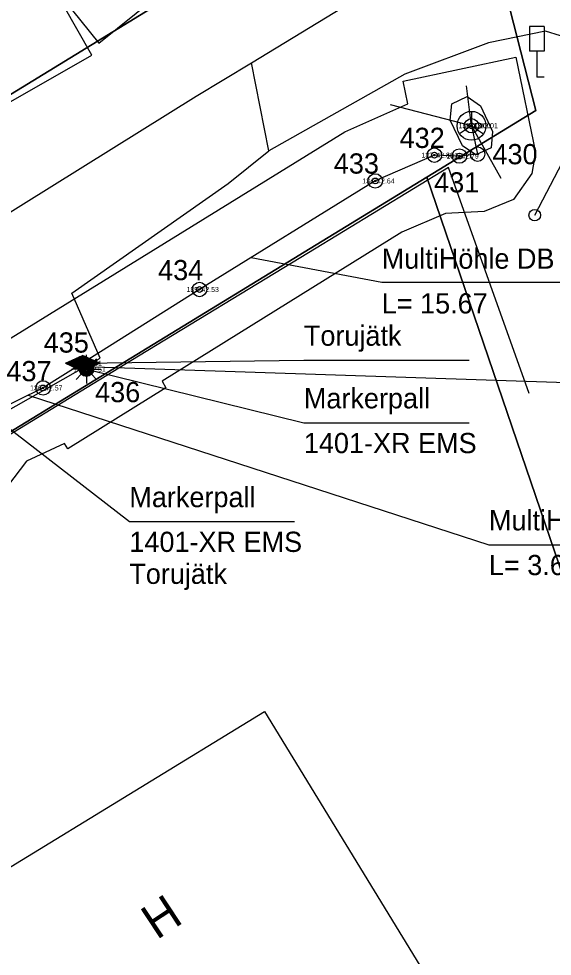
# Model space of a CAD drawing. Extents: x 532028 to 533559, y 6581810 to 6583914.
# Drawn here: x 532683.7 to 532702.17, y 6582659.39 to 6582691.84 of the extents above; entities that cross this region are included whole.
import ezdxf

# ---------------------------------------------------------------- set-up
doc = ezdxf.new("R2010")
doc.units = 0
for name, color, linetype in [('AED', 7, 'Continuous'), ('HOONE', 7, 'Continuous'), ('KOORDPUNKT', 7, 'Continuous'), ('LIIKLUS', 7, 'Continuous'), ('MOOTKORG-EH2000', 7, 'Continuous'), ('MOOTMPUNKT', 7, 'Continuous'), ('MOOTNR', 7, 'Continuous'), ('MOOTPIIR', 7, 'Continuous'), ('PIIR', 7, 'Continuous'), ('POST', 7, 'Continuous'), ('SIKAEV', 7, 'Continuous'), ('SITRASS', 7, 'Continuous'), ('TEE', 7, 'Continuous')]:
    doc.layers.add(name, color=color, linetype=linetype)

msp = doc.modelspace()

# ---------------------------------------------------------------- linework, layer by layer
at = {"layer": 'AED'}
msp.add_lwpolyline([(532701.37, 6582678.867), (532698.577, 6582686.693), (532693.728, 6582683.74), (532687.582, 6582679.998), (532676.886, 6582673.475)], dxfattribs=at)
at = {"layer": 'HOONE'}
for points in [[(532685.221, 6582692.555), (532686.476, 6582690.998), (532691.64, 6582695.161), (532690.384, 6582696.718)], [(532678.721, 6582688.596), (532679.715, 6582686.861), (532686.225, 6582690.588), (532685.231, 6582692.324)]]:
    msp.add_lwpolyline(points, dxfattribs=at)
msp.add_lwpolyline([(532674.66, 6582657.443), (532671.226, 6582663.058), (532679.653, 6582668.211), (532683.228, 6582662.365), (532692.208, 6582667.857), (532698.821, 6582657.044), (532690.312, 6582651.84), (532687.639, 6582656.212), (532682.283, 6582652.936), (532681.547, 6582654.138), (532680.383, 6582653.426), (532677.038, 6582658.897)], close=True, dxfattribs=at)
at = {"layer": 'KOORDPUNKT'}
for centre, radius in [((532699.376, 6582688.138), 0.25), ((532699.376, 6582688.138), 0.025), ((532699.376, 6582688.138), 0.0221), ((532699.376, 6582688.138), 0.0191), ((532699.376, 6582688.138), 0.0161), ((532699.376, 6582688.138), 0.0132), ((532699.376, 6582688.138), 0.0102), ((532699.376, 6582688.138), 0.00726), ((532699.376, 6582688.138), 0.0043), ((532698.09, 6582687.122), 0.25), ((532698.09, 6582687.122), 0.025), ((532698.09, 6582687.122), 0.0221), ((532698.09, 6582687.122), 0.0191), ((532698.09, 6582687.122), 0.0161), ((532698.09, 6582687.122), 0.0132), ((532698.09, 6582687.122), 0.0102), ((532698.09, 6582687.122), 0.00726), ((532698.09, 6582687.122), 0.0043), ((532698.956, 6582687.091), 0.25), ((532698.956, 6582687.091), 0.025), ((532698.956, 6582687.091), 0.0221), ((532698.956, 6582687.091), 0.0191), ((532698.956, 6582687.091), 0.0161), ((532698.956, 6582687.091), 0.0132), ((532698.956, 6582687.091), 0.0102), ((532698.956, 6582687.091), 0.00726), ((532698.956, 6582687.091), 0.0043), ((532699.589, 6582687.156), 0.25), ((532699.589, 6582687.156), 0.025), ((532699.589, 6582687.156), 0.0221), ((532699.589, 6582687.156), 0.0191), ((532699.589, 6582687.156), 0.0161), ((532699.589, 6582687.156), 0.0132), ((532699.589, 6582687.156), 0.0102), ((532699.589, 6582687.156), 0.00726), ((532699.589, 6582687.156), 0.0043), ((532696.042, 6582686.227), 0.25), ((532696.042, 6582686.227), 0.025), ((532696.042, 6582686.227), 0.0221), ((532696.042, 6582686.227), 0.0191), ((532696.042, 6582686.227), 0.0161), ((532696.042, 6582686.227), 0.0132), ((532696.042, 6582686.227), 0.0102), ((532696.042, 6582686.227), 0.00726), ((532696.042, 6582686.227), 0.0043), ((532689.956, 6582682.471), 0.25), ((532689.956, 6582682.471), 0.025), ((532689.956, 6582682.471), 0.0221), ((532689.956, 6582682.471), 0.0191), ((532689.956, 6582682.471), 0.0161), ((532689.956, 6582682.471), 0.0132), ((532689.956, 6582682.471), 0.0102), ((532689.956, 6582682.471), 0.00726), ((532689.956, 6582682.471), 0.0043), ((532685.907, 6582679.922), 0.25), ((532686.04, 6582679.711), 0.25), ((532685.907, 6582679.922), 0.025), ((532685.907, 6582679.922), 0.0221), ((532685.907, 6582679.922), 0.0191), ((532685.907, 6582679.922), 0.0161), ((532685.907, 6582679.922), 0.0132), ((532685.907, 6582679.922), 0.0102), ((532685.907, 6582679.922), 0.00726), ((532685.907, 6582679.922), 0.0043), ((532686.04, 6582679.711), 0.025), ((532686.04, 6582679.711), 0.0221), ((532686.04, 6582679.711), 0.0191), ((532686.04, 6582679.711), 0.0161), ((532686.04, 6582679.711), 0.0132), ((532686.04, 6582679.711), 0.0102), ((532686.04, 6582679.711), 0.00726), ((532686.04, 6582679.711), 0.0043), ((532684.54, 6582679.061), 0.25), ((532684.54, 6582679.061), 0.025), ((532684.54, 6582679.061), 0.0221), ((532684.54, 6582679.061), 0.0191), ((532684.54, 6582679.061), 0.0161), ((532684.54, 6582679.061), 0.0132), ((532684.54, 6582679.061), 0.0102), ((532684.54, 6582679.061), 0.00726), ((532684.54, 6582679.061), 0.0043)]:
    msp.add_circle(centre, radius, dxfattribs=at)
at = {"layer": 'LIIKLUS'}
for p, q in [((532701.387, 6582691.575), (532701.387, 6582690.725)), ((532701.887, 6582691.575), (532701.387, 6582691.575)), ((532701.887, 6582691.575), (532701.887, 6582690.725)), ((532701.887, 6582690.725), (532701.387, 6582690.725)), ((532701.637, 6582690.725), (532701.637, 6582689.825)), ((532701.887, 6582689.825), (532701.637, 6582689.825))]:
    msp.add_line(p, q, dxfattribs=at)
at = {"layer": 'MOOTMPUNKT'}
for centre in [(532699.376, 6582688.138), (532699.617, 6582688.142), (532698.09, 6582687.122), (532698.956, 6582687.091), (532696.042, 6582686.227), (532689.956, 6582682.471), (532685.907, 6582679.922), (532686.04, 6582679.711), (532684.54, 6582679.061)]:
    msp.add_circle(centre, 0.1, dxfattribs=at)
at = {"layer": 'MOOTPIIR'}
msp.add_lwpolyline([(532683.03, 6582680.551), (532694.988, 6582687.931), (532697.171, 6582688.902), (532697.005, 6582689.677), (532700.917, 6582690.515), (532701.589, 6582687.211), (532701.471, 6582686.482), (532700.828, 6582685.59), (532699.811, 6582685.172), (532698.472, 6582685.106), (532696.969, 6582684.453), (532688.666, 6582679.292), (532688.793, 6582679.062), (532685.392, 6582676.957), (532685.28, 6582677.138), (532683.965, 6582676.526), (532683.092, 6582675.369)], dxfattribs=at)
at = {"layer": 'PIIR'}
msp.add_lwpolyline([(532635.15, 6582894.41), (532639.27, 6582861.92), (532646.47, 6582832.94), (532647.45, 6582828.97), (532649.41, 6582820.83), (532652.12, 6582809.59), (532660.92, 6582804.97), (532693.74, 6582719.5), (532699.02, 6582698.79), (532701.6, 6582688.67), (532697.83, 6582686.36), (532711.1, 6582647.48), (532724.43, 6582608.83), (532729.58, 6582600.11), (532757.85, 6582570.58), (532785.76, 6582540.79), (532792.72, 6582533.36), (532821.46, 6582504.02), (532847.05, 6582477.1), (532853.96, 6582470.07), (532874.97, 6582448.14)], dxfattribs=at)
for points in [[(532634.49, 6582696.58), (532651.17, 6582669.49), (532699.02, 6582698.79), (532693.74, 6582719.5), (532687.59, 6582717.26), (532677.2, 6582713.24), (532673.32, 6582722.56), (532656.7, 6582715.64), (532658.63, 6582706.19)], [(532593.09, 6582634.22), (532598.06, 6582625.61), (532630.15, 6582645.19), (532662.19, 6582664.58), (532697.83, 6582686.36), (532701.6, 6582688.67), (532699.02, 6582698.79), (532651.17, 6582669.49)], [(532662.19, 6582664.58), (532683.15, 6582630.3), (532711.1, 6582647.48), (532697.83, 6582686.36)]]:
    msp.add_lwpolyline(points, close=True, dxfattribs=at)
at = {"layer": 'POST'}
msp.add_lwpolyline([(532701.565, 6582685.044), (532703.628, 6582688.973)], dxfattribs=at)
msp.add_circle((532701.565, 6582685.044), 0.2, dxfattribs=at)
at = {"layer": 'SIKAEV'}
for p, q in [((532699.376, 6582688.638), (532699.376, 6582688.138)), ((532699.376, 6582688.138), (532698.961, 6582687.863)), ((532699.376, 6582688.138), (532699.791, 6582687.863))]:
    msp.add_line(p, q, dxfattribs=at)
msp.add_lwpolyline([(532700.109, 6582687.941), (532700.055, 6582687.374), (532699.53, 6582687.128), (532699.059, 6582687.448), (532698.643, 6582688.336), (532698.698, 6582688.902), (532699.223, 6582689.149), (532699.693, 6582688.828)], close=True, dxfattribs=at)
msp.add_circle((532699.376, 6582688.138), 0.5, dxfattribs=at)
at = {"layer": 'SITRASS'}
for p, q in [((532699.376, 6582688.138), (532699.202, 6582689.524)), ((532699.376, 6582688.138), (532696.57, 6582688.86)), ((532699.376, 6582688.138), (532700.389, 6582686.33)), ((532685.312, 6582679.919), (532685.906, 6582680.19)), ((532685.384, 6582679.952), (532685.429, 6582679.866)), ((532685.407, 6582679.962), (532685.465, 6582679.849)), ((532685.43, 6582679.973), (532685.502, 6582679.832)), ((532685.452, 6582679.983), (532685.539, 6582679.815)), ((532685.475, 6582679.993), (532685.576, 6582679.799)), ((532685.498, 6582680.004), (532685.613, 6582679.782)), ((532685.521, 6582680.014), (532685.65, 6582679.765)), ((532685.543, 6582680.025), (532685.687, 6582679.748)), ((532685.566, 6582680.035), (532685.724, 6582679.731)), ((532685.589, 6582680.045), (532685.76, 6582679.714)), ((532685.612, 6582680.056), (532685.797, 6582679.698)), ((532685.635, 6582680.066), (532685.834, 6582679.681)), ((532685.657, 6582680.077), (532685.871, 6582679.664)), ((532685.68, 6582680.087), (532685.907, 6582679.648)), ((532685.863, 6582679.887), (532685.686, 6582680.064)), ((532685.703, 6582680.097), (532685.93, 6582679.659)), ((532685.726, 6582680.108), (532685.953, 6582679.669)), ((532685.748, 6582680.118), (532685.976, 6582679.679)), ((532685.771, 6582680.129), (532685.998, 6582679.69)), ((532685.794, 6582680.139), (532686.021, 6582679.7)), ((532685.817, 6582680.149), (532686.044, 6582679.711)), ((532685.839, 6582680.16), (532686.067, 6582679.721)), ((532685.862, 6582680.17), (532686.089, 6582679.731)), ((532685.885, 6582680.181), (532686.112, 6582679.742)), ((532686.5, 6582679.919), (532685.906, 6582680.19)), ((532685.909, 6582680.189), (532686.135, 6582679.752)), ((532685.946, 6582680.172), (532686.158, 6582679.763)), ((532685.982, 6582680.155), (532686.181, 6582679.773)), ((532686.019, 6582680.139), (532686.203, 6582679.783)), ((532686.04, 6582679.961), (532686.04, 6582680.211)), ((532686.056, 6582680.122), (532686.226, 6582679.794)), ((532686.093, 6582680.105), (532686.249, 6582679.804)), ((532686.13, 6582680.088), (532686.272, 6582679.815)), ((532686.167, 6582680.071), (532686.294, 6582679.825)), ((532686.204, 6582680.054), (532686.317, 6582679.835)), ((532686.216, 6582679.887), (532686.393, 6582680.064)), ((532686.241, 6582680.038), (532686.34, 6582679.846)), ((532686.277, 6582680.021), (532686.363, 6582679.856)), ((532686.314, 6582680.004), (532686.385, 6582679.867)), ((532686.351, 6582679.987), (532686.408, 6582679.877)), ((532686.388, 6582679.97), (532686.431, 6582679.887)), ((532686.425, 6582679.954), (532686.454, 6582679.898)), ((532685.312, 6582679.919), (532685.906, 6582679.648)), ((532685.339, 6582679.931), (532685.355, 6582679.899)), ((532685.361, 6582679.941), (532685.392, 6582679.883)), ((532685.79, 6582679.711), (532685.54, 6582679.711)), ((532686.5, 6582679.919), (532685.906, 6582679.648)), ((532686.04, 6582679.711), (532685.907, 6582679.922)), ((532686.29, 6582679.711), (532686.54, 6582679.711)), ((532686.462, 6582679.937), (532686.477, 6582679.908)), ((532686.499, 6582679.92), (532686.499, 6582679.918)), ((532685.863, 6582679.534), (532685.686, 6582679.357)), ((532686.04, 6582679.461), (532686.04, 6582679.211)), ((532686.216, 6582679.534), (532686.393, 6582679.357))]:
    msp.add_line(p, q, dxfattribs=at)
for points in [[(532699.376, 6582688.138), (532699.589, 6582687.156), (532698.956, 6582687.091), (532698.09, 6582687.122), (532696.042, 6582686.227), (532689.956, 6582682.471), (532685.907, 6582679.922)], [(532691.743, 6582683.573), (532696.268, 6582682.718), (532707.858, 6582682.718)], [(532685.907, 6582679.922), (532693.571, 6582680.023), (532699.291, 6582680.023)], [(532685.907, 6582679.922), (532684.54, 6582679.061), (532682.702, 6582678.166)], [(532685.98, 6582679.805), (532703.01, 6582679.238), (532715.09, 6582679.238)], [(532686.04, 6582679.711), (532693.571, 6582677.854), (532699.291, 6582677.854)], [(532684.023, 6582678.809), (532699.979, 6582673.631), (532711.569, 6582673.631)], [(532682.702, 6582678.166), (532687.528, 6582674.434), (532693.248, 6582674.434)]]:
    msp.add_lwpolyline(points, dxfattribs=at)
for radius in [0.25, 0.225, 0.2, 0.175, 0.15, 0.125, 0.1, 0.075, 0.05, 0.025]:
    msp.add_circle((532686.04, 6582679.711), radius, dxfattribs=at)
at = {"layer": 'TEE'}
for points in [[(532704.536, 6582690.611), (532701.934, 6582691.412), (532699.964, 6582691.009), (532697.063, 6582689.927), (532692.358, 6582687.27), (532691.754, 6582690.321), (532696.945, 6582693.474), (532699.727, 6582695.258), (532701.171, 6582696.473)], [(532669.804, 6582680.332), (532670.754, 6582679.773), (532672.372, 6582680.127), (532677.596, 6582683.042), (532681.088, 6582684.908), (532681.893, 6582684.216), (532689.84, 6582689.164), (532691.754, 6582690.321)], [(532674.709, 6582671.966), (532674.297, 6582672.705), (532676.274, 6582673.989), (532680.264, 6582676.548), (532686.516, 6582680.098), (532685.538, 6582682.345), (532690.95, 6582686.145), (532692.358, 6582687.27)]]:
    msp.add_lwpolyline(points, dxfattribs=at)

# ---------------------------------------------------------------- texts
at = {"layer": 'HOONE'}
msp.add_text('H', height=1.2, rotation=33.4238, dxfattribs=at).set_placement((532688.476, 6582659.938))
at = {"layer": 'KOORDPUNKT'}
for s, p in [('432 ', (532696.887, 6582687.37)), ('430 ', (532700.102, 6582686.806)), ('433 ', (532694.609, 6582686.482)), ('431 ', (532698.083, 6582685.829)), ('434 ', (532688.523, 6582682.792)), ('435 ', (532684.563, 6582680.285)), ('437 ', (532683.271, 6582679.295)), ('436 ', (532686.342, 6582678.568))]:
    msp.add_text(s, height=0.7, dxfattribs=at).set_placement(p)
at = {"layer": 'MOOTKORG-EH2000'}
for s, p in [(' 43.00', (532699.376, 6582688.051)), (' 42.01', (532699.617, 6582688.055)), (' 42.80', (532698.09, 6582687.034)), (' 42.79', (532698.956, 6582687.003)), (' 42.64', (532696.042, 6582686.14)), (' 42.53', (532689.956, 6582682.383)), (' 42.51', (532685.907, 6582679.834)), (' 42.51', (532686.04, 6582679.623)), (' 42.57', (532684.54, 6582678.974))]:
    msp.add_text(s, height=0.175, dxfattribs=at).set_placement(p)
at = {"layer": 'MOOTNR'}
for s, p in [('130 ', (532698.927, 6582688.051)), ('131 ', (532699.167, 6582688.055)), ('133 ', (532697.641, 6582687.034)), ('132 ', (532698.506, 6582687.003)), ('134 ', (532695.593, 6582686.14)), ('135 ', (532689.507, 6582682.383)), ('142 ', (532685.458, 6582679.834)), ('142 ', (532685.591, 6582679.623)), ('136 ', (532684.091, 6582678.974))]:
    msp.add_text(s, height=0.175, dxfattribs=at).set_placement(p)
at = {"layer": 'SITRASS'}
for s, p in [('MultiHöhle DB 4x14/10+Cu', (532696.268, 6582683.189)), ('L= 15.67', (532696.268, 6582681.639)), ('Torujätk', (532693.571, 6582680.523)), ('Markerpall', (532693.571, 6582678.354)), ('1401-XR EMS ', (532693.571, 6582676.804)), ('Markerpall', (532687.528, 6582674.934)), ('MultiHöhle DB 4x14/10+Cu', (532699.979, 6582674.131)), ('1401-XR EMS ', (532687.528, 6582673.384)), ('L= 3.66', (532699.979, 6582672.581)), ('Torujätk', (532687.525, 6582672.278))]:
    msp.add_text(s, height=0.7, dxfattribs=at).set_placement(p)

doc.saveas('drawing.dxf')
